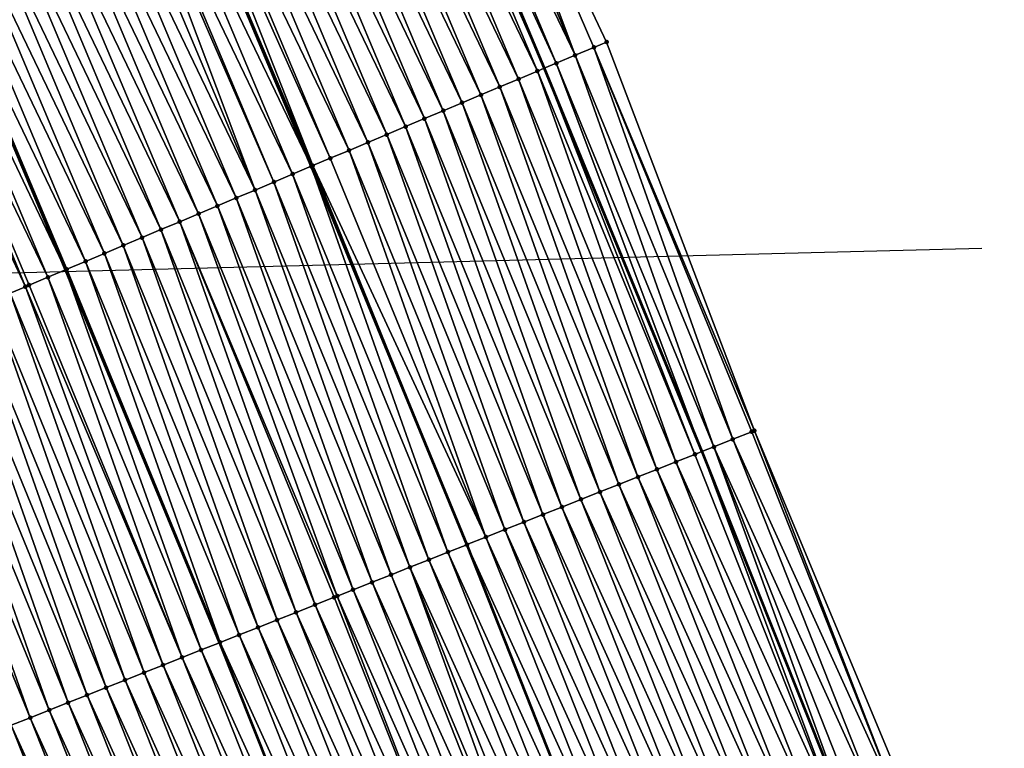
# Model space of a CAD drawing. Header units: feet. Extents: x 2017353 to 2024169, y 808050 to 818690.
# Tile 267 of 305: x 2023379 to 2023427, y 813111 to 813147. Entities that reach past the tile are written whole.
import ezdxf

# ---------------------------------------------------------------- set-up
doc = ezdxf.new("R2010")
doc.units = ezdxf.units.FT
doc.header["$MEASUREMENT"] = 0
for name, color, linetype, lineweight in [('EP_Travel Lane', 172, 'Continuous', 53), ('SB-Road Shots', 141, 'Continuous', 100), ('SB-Road X-Section', 40, 'Continuous', 13), ('STRIPING', 60, 'Continuous', 53)]:
    doc.layers.add(name, color=color, linetype=linetype, lineweight=lineweight)
doc.layers.add('I-77-MM15-17_SB-Surface-BORDER', color=7, linetype='Continuous')
doc.layers.add('I-77-MM15-17_SB-Surface-TIN', color=7, linetype='Continuous')

msp = doc.modelspace()

# ---------------------------------------------------------------- linework, layer by layer
msp.add_line((2023363.212968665, 813133.8000304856, -590.8548859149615), (2023425.734467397, 813135.3978342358, -590.8548859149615))
at = {"layer": 'EP_Travel Lane'}
for points in [[(2023330.645212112, 813308.9822243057, 327.400423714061), (2023339.098520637, 813290.8643386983, 327.9331827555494), (2023347.551845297, 813272.7464185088, 328.464530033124), (2023355.918575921, 813254.492144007, 328.9807897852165), (2023364.236471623, 813236.3113489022, 329.503687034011), (2023372.572124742, 813217.8421574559, 330.0238949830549), (2023380.637497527, 813199.5475130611, 330.5372929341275), (2023388.703263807, 813181.2519761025, 331.0088045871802), (2023396.564148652, 813162.6462075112, 331.4130902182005), (2023404.30636655, 813144.2088585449, 331.7645758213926), (2023412.030657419, 813125.4329863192, 332.1502660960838), (2023419.431101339, 813106.8566600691, 332.5465690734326), (2023426.831383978, 813088.2807386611, 332.9648140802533)], [(2023308.326727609, 813298.5220692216, 325.8202696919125), (2023316.799522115, 813280.4137656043, 326.3695184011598), (2023325.27237764, 813262.3053315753, 326.9134228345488), (2023333.574141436, 813244.1884198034, 327.4170618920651), (2023341.892247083, 813226.0071658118, 327.919239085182), (2023349.923965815, 813207.9166209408, 328.3916564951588), (2023357.687872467, 813189.4876275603, 328.7954989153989), (2023365.451511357, 813171.0592697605, 329.2289544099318), (2023373.134368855, 813152.7711442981, 329.6785621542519), (2023380.875660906, 813134.335843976, 330.1459319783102), (2023388.408183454, 813116.0676421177, 330.4754454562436), (2023395.808713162, 813097.4914697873, 330.877370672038), (2023403.209112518, 813078.9156246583, 331.2970279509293)]]:
    msp.add_polyline3d(points, dxfattribs=at)
at = {"layer": 'I-77-MM15-17_SB-Surface-BORDER', "color": 3, "linetype": 'Continuous', "lineweight": -3}
for points in [[(2023398.820910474, 813163.5969120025, 331.5581065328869), (2023407.361445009, 813145.4950092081, 331.9199984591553), (2023414.59871371, 813126.4510332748, 332.3284874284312), (2023422.289292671, 813107.989842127, 332.7504383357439)], [(2023385.562160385, 813093.4293707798, 330.1621272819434), (2023378.216987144, 813112.0273340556, 329.7568385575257)]]:
    msp.add_polyline3d(points, dxfattribs=at)
at = {"layer": 'I-77-MM15-17_SB-Surface-TIN', "color": 128, "linetype": 'Continuous', "lineweight": -3}
for points in [[(2023405.818961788, 813144.8455238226, 331.8358781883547), (2023398.076613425, 813163.2833006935, 331.5073407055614), (2023397.155025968, 813162.8951283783, 331.451172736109)], [(2023405.818961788, 813144.8455238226, 331.8358781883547), (2023398.820910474, 813163.5969120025, 331.5581065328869), (2023398.076613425, 813163.2833006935, 331.5073407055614)], [(2023405.818961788, 813144.8455238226, 331.8358781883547), (2023406.740542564, 813145.2337120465, 331.8929356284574), (2023398.820910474, 813163.5969120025, 331.5581065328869)], [(2023406.740542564, 813145.2337120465, 331.8929356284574), (2023407.361445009, 813145.4950092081, 331.9199984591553), (2023398.820910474, 813163.5969120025, 331.5581065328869)], [(2023404.897259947, 813144.4576239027, 331.7949439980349), (2023397.155025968, 813162.8951283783, 331.451172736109), (2023396.564148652, 813162.6462075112, 331.4130902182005)], [(2023404.897259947, 813144.4576239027, 331.7949439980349), (2023405.818961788, 813144.8455238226, 331.8358781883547), (2023397.155025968, 813162.8951283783, 331.451172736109)], [(2023403.97560641, 813144.0696089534, 331.7475768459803), (2023396.233462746, 813162.5068983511, 331.3917772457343), (2023395.311983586, 813162.1184681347, 331.3211862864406)], [(2023396.233462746, 813162.5068983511, 331.3917772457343), (2023404.30636655, 813144.2088585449, 331.7645758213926), (2023396.564148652, 813162.6462075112, 331.4130902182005)], [(2023403.97560641, 813144.0696089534, 331.7475768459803), (2023404.30636655, 813144.2088585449, 331.7645758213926), (2023396.233462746, 813162.5068983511, 331.3917772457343)], [(2023404.897259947, 813144.4576239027, 331.7949439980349), (2023396.564148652, 813162.6462075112, 331.4130902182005), (2023404.30636655, 813144.2088585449, 331.7645758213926)], [(2023403.054077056, 813143.6812982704, 331.6836709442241), (2023395.311983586, 813162.1184681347, 331.3211862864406), (2023394.390464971, 813161.7301318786, 331.2558500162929)], [(2023403.054077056, 813143.6812982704, 331.6836709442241), (2023403.97560641, 813144.0696089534, 331.7475768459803), (2023395.311983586, 813162.1184681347, 331.3211862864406)], [(2023401.210990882, 813142.9047423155, 331.5595172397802), (2023393.468925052, 813161.3418463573, 331.1933510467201), (2023392.547392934, 813160.9535422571, 331.129813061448)], [(2023402.132540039, 813143.2930058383, 331.6207857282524), (2023394.390464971, 813161.7301318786, 331.2558500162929), (2023393.468925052, 813161.3418463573, 331.1933510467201)], [(2023401.210990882, 813142.9047423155, 331.5595172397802), (2023402.132540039, 813143.2930058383, 331.6207857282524), (2023393.468925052, 813161.3418463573, 331.1933510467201)], [(2023402.132540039, 813143.2930058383, 331.6207857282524), (2023403.054077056, 813143.6812982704, 331.6836709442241), (2023394.390464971, 813161.7301318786, 331.2558500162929)], [(2023400.289463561, 813142.5164267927, 331.4953406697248), (2023392.547392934, 813160.9535422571, 331.129813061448), (2023391.625820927, 813160.5653331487, 331.0715874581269)], [(2023400.289463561, 813142.5164267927, 331.4953406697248), (2023401.210990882, 813142.9047423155, 331.5595172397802), (2023392.547392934, 813160.9535422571, 331.129813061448)], [(2023399.367869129, 813142.1282710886, 331.4401018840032), (2023391.625820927, 813160.5653331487, 331.0715874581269), (2023390.704257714, 813160.177103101, 331.0121908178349)], [(2023399.367869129, 813142.1282710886, 331.4401018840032), (2023400.289463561, 813142.5164267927, 331.4953406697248), (2023391.625820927, 813160.5653331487, 331.0715874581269)], [(2023398.446251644, 813141.7401702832, 331.387933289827), (2023390.704257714, 813160.177103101, 331.0121908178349), (2023389.782717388, 813159.7888185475, 330.9497459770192)], [(2023398.446251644, 813141.7401702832, 331.387933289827), (2023399.367869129, 813142.1282710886, 331.4401018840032), (2023390.704257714, 813160.177103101, 331.0121908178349)], [(2023396.603125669, 813140.9637091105, 331.2690802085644), (2023388.861202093, 813159.4004743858, 330.8839675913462), (2023387.939713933, 813159.0120656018, 330.8145752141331)], [(2023397.524679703, 813141.3519610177, 331.3296991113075), (2023389.782717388, 813159.7888185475, 330.9497459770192), (2023388.861202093, 813159.4004743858, 330.8839675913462)], [(2023396.603125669, 813140.9637091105, 331.2690802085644), (2023397.524679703, 813141.3519610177, 331.3296991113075), (2023388.861202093, 813159.4004743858, 330.8839675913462)], [(2023397.524679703, 813141.3519610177, 331.3296991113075), (2023398.446251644, 813141.7401702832, 331.387933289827), (2023389.782717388, 813159.7888185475, 330.9497459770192)], [(2023395.681580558, 813140.5754359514, 331.2072728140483), (2023387.939713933, 813159.0120656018, 330.8145752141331), (2023387.018190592, 813158.6237406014, 330.7498684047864)], [(2023395.681580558, 813140.5754359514, 331.2072728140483), (2023396.603125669, 813140.9637091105, 331.2690802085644), (2023387.939713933, 813159.0120656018, 330.8145752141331)], [(2023394.760039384, 813140.1871534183, 331.1449411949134), (2023387.018190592, 813158.6237406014, 330.7498684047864), (2023386.096653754, 813158.2354477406, 330.6869589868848)], [(2023394.760039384, 813140.1871534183, 331.1449411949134), (2023395.681580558, 813140.5754359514, 331.2072728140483), (2023387.018190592, 813158.6237406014, 330.7498684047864)], [(2023392.981680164, 813139.4378110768, 331.0223858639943), (2023385.678403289, 813158.0592346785, 330.6592756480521), (2023385.175148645, 813157.8470793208, 330.6198239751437)], [(2023393.838503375, 813139.7988585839, 331.0819216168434), (2023386.096653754, 813158.2354477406, 330.6869589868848), (2023385.678403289, 813158.0592346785, 330.6592756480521)], [(2023392.981680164, 813139.4378110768, 331.0223858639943), (2023393.838503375, 813139.7988585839, 331.0819216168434), (2023385.678403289, 813158.0592346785, 330.6592756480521)], [(2023393.838503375, 813139.7988585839, 331.0819216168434), (2023394.760039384, 813140.1871534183, 331.1449411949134), (2023386.096653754, 813158.2354477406, 330.6869589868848)], [(2023391.99547424, 813139.0221667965, 330.9501715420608), (2023384.253666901, 813157.458655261, 330.5495773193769), (2023383.332202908, 813157.0701889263, 330.4769664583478)], [(2023384.253666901, 813157.458655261, 330.5495773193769), (2023392.908098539, 813139.4068022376, 331.0171271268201), (2023385.166229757, 813157.8433198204, 330.6191440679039)], [(2023391.99547424, 813139.0221667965, 330.9501715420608), (2023392.908098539, 813139.4068022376, 331.0171271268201), (2023384.253666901, 813157.458655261, 330.5495773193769)], [(2023392.916975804, 813139.4105436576, 331.017778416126), (2023385.175148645, 813157.8470793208, 330.6198239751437), (2023385.166229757, 813157.8433198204, 330.6191440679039)], [(2023392.916975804, 813139.4105436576, 331.017778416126), (2023385.166229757, 813157.8433198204, 330.6191440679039), (2023392.908098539, 813139.4068022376, 331.0171271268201)], [(2023392.916975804, 813139.4105436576, 331.017778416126), (2023392.981680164, 813139.4378110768, 331.0223858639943), (2023385.175148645, 813157.8470793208, 330.6198239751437)], [(2023390.152524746, 813138.2452853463, 330.8078146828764), (2023383.115235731, 813156.9786830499, 330.4580676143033), (2023382.410779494, 813156.6816259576, 330.3989514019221)], [(2023391.073993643, 813138.6337400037, 330.8797722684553), (2023383.332202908, 813157.0701889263, 330.4769664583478), (2023383.115235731, 813156.9786830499, 330.4580676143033)], [(2023390.152524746, 813138.2452853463, 330.8078146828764), (2023391.073993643, 813138.6337400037, 330.8797722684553), (2023383.115235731, 813156.9786830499, 330.4580676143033)], [(2023391.073993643, 813138.6337400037, 330.8797722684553), (2023391.99547424, 813139.0221667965, 330.9501715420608), (2023383.332202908, 813157.0701889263, 330.4769664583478)], [(2023390.152524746, 813138.2452853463, 330.8078146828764), (2023382.410779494, 813156.6816259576, 330.3989514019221), (2023381.489326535, 813156.2931333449, 330.3248709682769)], [(2023389.23103128, 813137.8568892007, 330.7391293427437), (2023381.489326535, 813156.2931333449, 330.3248709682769), (2023380.567864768, 813155.9046617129, 330.2519638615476)], [(2023389.23103128, 813137.8568892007, 330.7391293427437), (2023390.152524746, 813138.2452853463, 330.8078146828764), (2023381.489326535, 813156.2931333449, 330.3248709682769)], [(2023387.387980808, 813137.0802482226, 330.610220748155), (2023379.646398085, 813155.5162017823, 330.1797111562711), (2023378.724927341, 813155.1277515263, 330.1079994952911)], [(2023388.309503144, 813137.4685756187, 330.6750613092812), (2023380.567864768, 813155.9046617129, 330.2519638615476), (2023379.646398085, 813155.5162017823, 330.1797111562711)], [(2023387.387980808, 813137.0802482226, 330.610220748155), (2023388.309503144, 813137.4685756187, 330.6750613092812), (2023379.646398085, 813155.5162017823, 330.1797111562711)], [(2023388.309503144, 813137.4685756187, 330.6750613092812), (2023389.23103128, 813137.8568892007, 330.7391293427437), (2023380.567864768, 813155.9046617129, 330.2519638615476)], [(2023386.466442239, 813136.6919594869, 330.5475422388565), (2023378.724927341, 813155.1277515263, 330.1079994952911), (2023377.803454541, 813154.7393061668, 330.0365616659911)], [(2023386.466442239, 813136.6919594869, 330.5475422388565), (2023387.387980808, 813137.0802482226, 330.610220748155), (2023378.724927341, 813155.1277515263, 330.1079994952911)], [(2023385.544910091, 813136.3036554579, 330.484008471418), (2023377.803454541, 813154.7393061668, 330.0365616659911), (2023376.88198133, 813154.3508617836, 329.9651784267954)], [(2023385.544910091, 813136.3036554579, 330.484008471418), (2023386.466442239, 813136.6919594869, 330.5475422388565), (2023377.803454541, 813154.7393061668, 330.0365616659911)], [(2023384.623418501, 813135.9152548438, 330.415073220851), (2023376.88198133, 813154.3508617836, 329.9651784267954), (2023375.960506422, 813153.9624214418, 329.894021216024)], [(2023384.623418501, 813135.9152548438, 330.415073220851), (2023385.544910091, 813136.3036554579, 330.484008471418), (2023376.88198133, 813154.3508617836, 329.9651784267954)], [(2023383.701943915, 813135.5268137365, 330.3438734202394), (2023375.960506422, 813153.9624214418, 329.894021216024), (2023375.039029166, 813153.5739866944, 329.8231768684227)], [(2023383.701943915, 813135.5268137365, 330.3438734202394), (2023384.623418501, 813135.9152548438, 330.415073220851), (2023375.960506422, 813153.9624214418, 329.894021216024)], [(2023381.85886637, 813134.7502372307, 330.2185704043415), (2023374.117548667, 813153.1855596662, 329.7527642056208), (2023373.196063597, 813152.797143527, 329.6829605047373)], [(2023382.780490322, 813135.1383226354, 330.269877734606), (2023375.039029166, 813153.5739866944, 329.8231768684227), (2023374.117548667, 813153.1855596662, 329.7527642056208)], [(2023381.85886637, 813134.7502372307, 330.2185704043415), (2023382.780490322, 813135.1383226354, 330.269877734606), (2023374.117548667, 813153.1855596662, 329.7527642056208)], [(2023382.780490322, 813135.1383226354, 330.269877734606), (2023383.701943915, 813135.5268137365, 330.3438734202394), (2023375.039029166, 813153.5739866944, 329.8231768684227)], [(2023372.274547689, 813152.4088008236, 329.6172636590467), (2023380.875660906, 813134.335843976, 330.1459319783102), (2023373.134368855, 813152.7711442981, 329.6785621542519)], [(2023380.937367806, 813134.3618532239, 330.150563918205), (2023373.196063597, 813152.797143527, 329.6829605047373), (2023373.134368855, 813152.7711442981, 329.6785621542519)], [(2023380.937367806, 813134.3618532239, 330.150563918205), (2023373.134368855, 813152.7711442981, 329.6785621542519), (2023380.875660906, 813134.335843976, 330.1459319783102)], [(2023380.937367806, 813134.3618532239, 330.150563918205), (2023381.85886637, 813134.7502372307, 330.2185704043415), (2023373.196063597, 813152.797143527, 329.6829605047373)], [(2023380.015877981, 813133.9734484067, 330.0813936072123), (2023372.274547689, 813152.4088008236, 329.6172636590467), (2023371.352999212, 813152.0205356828, 329.5559044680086)], [(2023380.015877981, 813133.9734484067, 330.0813936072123), (2023380.875660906, 813134.335843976, 330.1459319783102), (2023372.274547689, 813152.4088008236, 329.6172636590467)], [(2023378.910013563, 813133.5071167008, 329.9882273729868), (2023371.352999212, 813152.0205356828, 329.5559044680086), (2023370.431486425, 813151.6321855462, 329.4897919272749)], [(2023378.910013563, 813133.5071167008, 329.9882273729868), (2023379.094450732, 813133.5848945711, 330.0038895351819), (2023371.352999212, 813152.0205356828, 329.5559044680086)], [(2023379.094450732, 813133.5848945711, 330.0038895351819), (2023380.015877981, 813133.9734484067, 330.0813936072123), (2023371.352999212, 813152.0205356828, 329.5559044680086)], [(2023378.173059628, 813133.1962546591, 329.9215716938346), (2023378.910013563, 813133.5071167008, 329.9882273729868), (2023370.431486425, 813151.6321855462, 329.4897919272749)], [(2023414.59871371, 813126.4510332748, 332.3284874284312), (2023407.361445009, 813145.4950092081, 331.9199984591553), (2023406.740542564, 813145.2337120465, 331.8929356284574)], [(2023413.542156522, 813126.0321499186, 332.2534999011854), (2023406.740542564, 813145.2337120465, 331.8929356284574), (2023405.818961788, 813144.8455238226, 331.8358781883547)], [(2023413.542156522, 813126.0321499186, 332.2534999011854), (2023414.471763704, 813126.4007041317, 332.3195494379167), (2023406.740542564, 813145.2337120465, 331.8929356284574)], [(2023414.471763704, 813126.4007041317, 332.3195494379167), (2023414.59871371, 813126.4510332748, 332.3284874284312), (2023406.740542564, 813145.2337120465, 331.8929356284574)], [(2023404.897259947, 813144.4576239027, 331.7949439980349), (2023404.30636655, 813144.2088585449, 331.7645758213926), (2023412.030657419, 813125.4329863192, 332.1502660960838)], [(2023412.612547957, 813125.663599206, 332.1876398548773), (2023405.818961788, 813144.8455238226, 331.8358781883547), (2023404.897259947, 813144.4576239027, 331.7949439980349)], [(2023412.612547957, 813125.663599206, 332.1876398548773), (2023404.897259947, 813144.4576239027, 331.7949439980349), (2023412.030657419, 813125.4329863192, 332.1502660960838)], [(2023412.612547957, 813125.663599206, 332.1876398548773), (2023413.542156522, 813126.0321499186, 332.2534999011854), (2023405.818961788, 813144.8455238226, 331.8358781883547)], [(2023410.753327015, 813124.9265074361, 332.0564424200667), (2023403.97560641, 813144.0696089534, 331.7475768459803), (2023403.054077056, 813143.6812982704, 331.6836709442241)], [(2023411.682894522, 813125.2951621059, 332.127929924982), (2023404.30636655, 813144.2088585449, 331.7645758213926), (2023403.97560641, 813144.0696089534, 331.7475768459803)], [(2023410.753327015, 813124.9265074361, 332.0564424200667), (2023411.682894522, 813125.2951621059, 332.127929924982), (2023403.97560641, 813144.0696089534, 331.7475768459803)], [(2023411.682894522, 813125.2951621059, 332.127929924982), (2023412.030657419, 813125.4329863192, 332.1502660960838), (2023404.30636655, 813144.2088585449, 331.7645758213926)], [(2023409.823699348, 813124.5580050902, 331.993200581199), (2023403.054077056, 813143.6812982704, 331.6836709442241), (2023402.132540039, 813143.2930058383, 331.6207857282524)], [(2023409.823699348, 813124.5580050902, 331.993200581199), (2023410.753327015, 813124.9265074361, 332.0564424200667), (2023403.054077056, 813143.6812982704, 331.6836709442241)], [(2023408.894071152, 813124.1895040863, 331.9300313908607), (2023402.132540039, 813143.2930058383, 331.6207857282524), (2023401.210990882, 813142.9047423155, 331.5595172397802)], [(2023408.894071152, 813124.1895040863, 331.9300313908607), (2023409.823699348, 813124.5580050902, 331.993200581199), (2023402.132540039, 813143.2930058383, 331.6207857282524)], [(2023407.034867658, 813123.452368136, 331.7964423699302), (2023400.289463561, 813142.5164267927, 331.4953406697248), (2023399.367869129, 813142.1282710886, 331.4401018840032)], [(2023407.964463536, 813123.8209509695, 331.8640411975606), (2023401.210990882, 813142.9047423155, 331.5595172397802), (2023400.289463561, 813142.5164267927, 331.4953406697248)], [(2023407.034867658, 813123.452368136, 331.7964423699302), (2023407.964463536, 813123.8209509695, 331.8640411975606), (2023400.289463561, 813142.5164267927, 331.4953406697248)], [(2023407.964463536, 813123.8209509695, 331.8640411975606), (2023408.894071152, 813124.1895040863, 331.9300313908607), (2023401.210990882, 813142.9047423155, 331.5595172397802)], [(2023406.105249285, 813123.0838422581, 331.7319266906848), (2023399.367869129, 813142.1282710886, 331.4401018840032), (2023398.446251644, 813141.7401702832, 331.387933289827)], [(2023406.105249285, 813123.0838422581, 331.7319266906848), (2023407.034867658, 813123.452368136, 331.7964423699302), (2023399.367869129, 813142.1282710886, 331.4401018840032)], [(2023405.17559127, 813122.7154167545, 331.6728445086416), (2023398.446251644, 813141.7401702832, 331.387933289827), (2023397.524679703, 813141.3519610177, 331.3296991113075)], [(2023405.17559127, 813122.7154167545, 331.6728445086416), (2023406.105249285, 813123.0838422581, 331.7319266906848), (2023398.446251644, 813141.7401702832, 331.387933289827)], [(2023404.246016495, 813122.3467804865, 331.6023531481), (2023397.524679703, 813141.3519610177, 331.3296991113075), (2023396.603125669, 813140.9637091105, 331.2690802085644)], [(2023404.246016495, 813122.3467804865, 331.6023531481), (2023405.17559127, 813122.7154167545, 331.6728445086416), (2023397.524679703, 813141.3519610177, 331.3296991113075)], [(2023402.386803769, 813121.6096679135, 331.4700296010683), (2023395.681580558, 813140.5754359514, 331.2072728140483), (2023394.760039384, 813140.1871534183, 331.1449411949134)], [(2023403.316420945, 813121.9781968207, 331.5347092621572), (2023396.603125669, 813140.9637091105, 331.2690802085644), (2023395.681580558, 813140.5754359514, 331.2072728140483)], [(2023402.386803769, 813121.6096679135, 331.4700296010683), (2023403.316420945, 813121.9781968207, 331.5347092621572), (2023395.681580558, 813140.5754359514, 331.2072728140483)], [(2023403.316420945, 813121.9781968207, 331.5347092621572), (2023404.246016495, 813122.3467804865, 331.6023531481), (2023396.603125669, 813140.9637091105, 331.2690802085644)], [(2023401.457190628, 813121.2411287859, 331.4047966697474), (2023394.760039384, 813140.1871534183, 331.1449411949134), (2023393.838503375, 813139.7988585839, 331.0819216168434)], [(2023401.457190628, 813121.2411287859, 331.4047966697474), (2023402.386803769, 813121.6096679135, 331.4700296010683), (2023394.760039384, 813140.1871534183, 331.1449411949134)], [(2023401.457190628, 813121.2411287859, 331.4047966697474), (2023393.838503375, 813139.7988585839, 331.0819216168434), (2023392.981680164, 813139.4378110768, 331.0223858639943)], [(2023399.597955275, 813120.5040735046, 331.2755744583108), (2023392.908098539, 813139.4068022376, 331.0171271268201), (2023391.99547424, 813139.0221667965, 330.9501715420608)], [(2023392.916975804, 813139.4105436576, 331.017778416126), (2023392.908098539, 813139.4068022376, 331.0171271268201), (2023400.518729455, 813120.8690979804, 331.3396953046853)], [(2023399.597955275, 813120.5040735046, 331.2755744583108), (2023400.518729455, 813120.8690979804, 331.3396953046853), (2023392.908098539, 813139.4068022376, 331.0171271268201)], [(2023400.527572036, 813120.8726034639, 331.340311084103), (2023392.981680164, 813139.4378110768, 331.0223858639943), (2023392.916975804, 813139.4105436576, 331.017778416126)], [(2023400.527572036, 813120.8726034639, 331.340311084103), (2023392.916975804, 813139.4105436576, 331.017778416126), (2023400.518729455, 813120.8690979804, 331.3396953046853)], [(2023400.527572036, 813120.8726034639, 331.340311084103), (2023401.457190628, 813121.2411287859, 331.4047966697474), (2023392.981680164, 813139.4378110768, 331.0223858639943)], [(2023398.668333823, 813120.1355554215, 331.2114807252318), (2023391.99547424, 813139.0221667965, 330.9501715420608), (2023391.073993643, 813138.6337400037, 330.8797722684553)], [(2023398.668333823, 813120.1355554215, 331.2114807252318), (2023399.597955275, 813120.5040735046, 331.2755744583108), (2023391.99547424, 813139.0221667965, 330.9501715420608)], [(2023396.80913295, 813119.3984128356, 331.0775325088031), (2023390.152524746, 813138.2452853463, 330.8078146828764), (2023389.23103128, 813137.8568892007, 330.7391293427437)], [(2023397.738733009, 813119.7669850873, 331.1445585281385), (2023391.073993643, 813138.6337400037, 330.8797722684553), (2023390.152524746, 813138.2452853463, 330.8078146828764)], [(2023396.80913295, 813119.3984128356, 331.0775325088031), (2023397.738733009, 813119.7669850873, 331.1445585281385), (2023390.152524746, 813138.2452853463, 330.8078146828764)], [(2023397.738733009, 813119.7669850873, 331.1445585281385), (2023398.668333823, 813120.1355554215, 331.2114807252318), (2023391.073993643, 813138.6337400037, 330.8797722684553)], [(2023395.879513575, 813119.0298894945, 331.0131541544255), (2023389.23103128, 813137.8568892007, 330.7391293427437), (2023388.309503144, 813137.4685756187, 330.6750613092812)], [(2023395.879513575, 813119.0298894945, 331.0131541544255), (2023396.80913295, 813119.3984128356, 331.0775325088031), (2023389.23103128, 813137.8568892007, 330.7391293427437)], [(2023394.949889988, 813118.6613768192, 330.9493531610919), (2023388.309503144, 813137.4685756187, 330.6750613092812), (2023387.387980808, 813137.0802482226, 330.610220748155)], [(2023394.949889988, 813118.6613768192, 330.9493531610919), (2023395.879513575, 813119.0298894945, 331.0131541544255), (2023388.309503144, 813137.4685756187, 330.6750613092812)], [(2023394.175815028, 813118.3545253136, 330.8962295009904), (2023387.387980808, 813137.0802482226, 330.610220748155), (2023386.466442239, 813136.6919594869, 330.5475422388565)], [(2023394.175815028, 813118.3545253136, 330.8962295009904), (2023394.949889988, 813118.6613768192, 330.9493531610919), (2023387.387980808, 813137.0802482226, 330.610220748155)], [(2023392.161092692, 813117.5556527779, 330.7478807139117), (2023385.544910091, 813136.3036554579, 330.484008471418), (2023384.623418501, 813135.9152548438, 330.415073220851)], [(2023393.090676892, 813117.9242651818, 330.8170802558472), (2023386.466442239, 813136.6919594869, 330.5475422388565), (2023385.544910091, 813136.3036554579, 330.484008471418)], [(2023392.161092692, 813117.5556527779, 330.7478807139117), (2023393.090676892, 813117.9242651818, 330.8170802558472), (2023385.544910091, 813136.3036554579, 330.484008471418)], [(2023393.090676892, 813117.9242651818, 330.8170802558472), (2023394.020270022, 813118.2928549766, 330.885055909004), (2023386.466442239, 813136.6919594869, 330.5475422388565)], [(2023394.020270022, 813118.2928549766, 330.885055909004), (2023394.175815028, 813118.3545253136, 330.8962295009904), (2023386.466442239, 813136.6919594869, 330.5475422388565)], [(2023391.231506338, 813117.1870458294, 330.6789764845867), (2023384.623418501, 813135.9152548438, 330.415073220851), (2023383.701943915, 813135.5268137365, 330.3438734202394)], [(2023391.231506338, 813117.1870458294, 330.6789764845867), (2023392.161092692, 813117.5556527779, 330.7478807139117), (2023384.623418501, 813135.9152548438, 330.415073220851)], [(2023390.301916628, 813116.8184473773, 330.6105321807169), (2023383.701943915, 813135.5268137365, 330.3438734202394), (2023382.780490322, 813135.1383226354, 330.269877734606)], [(2023390.301916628, 813116.8184473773, 330.6105321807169), (2023391.231506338, 813117.1870458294, 330.6789764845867), (2023383.701943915, 813135.5268137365, 330.3438734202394)], [(2023389.372320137, 813116.4498660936, 330.5430172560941), (2023382.780490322, 813135.1383226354, 330.269877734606), (2023381.85886637, 813134.7502372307, 330.2185704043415)], [(2023389.372320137, 813116.4498660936, 330.5430172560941), (2023390.301916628, 813116.8184473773, 330.6105321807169), (2023382.780490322, 813135.1383226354, 330.269877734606)], [(2023387.513124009, 813115.7127114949, 330.4084187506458), (2023380.875660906, 813134.335843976, 330.1459319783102), (2023380.015877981, 813133.9734484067, 330.0813936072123)], [(2023380.937367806, 813134.3618532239, 330.150563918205), (2023380.875660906, 813134.335843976, 330.1459319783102), (2023388.408183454, 813116.0676421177, 330.4754454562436)], [(2023387.513124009, 813115.7127114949, 330.4084187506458), (2023388.408183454, 813116.0676421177, 330.4754454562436), (2023380.875660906, 813134.335843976, 330.1459319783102)], [(2023388.4427052, 813116.0813315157, 330.478030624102), (2023381.85886637, 813134.7502372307, 330.2185704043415), (2023380.937367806, 813134.3618532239, 330.150563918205)], [(2023388.4427052, 813116.0813315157, 330.478030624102), (2023380.937367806, 813134.3618532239, 330.150563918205), (2023388.408183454, 813116.0676421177, 330.4754454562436)], [(2023388.4427052, 813116.0813315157, 330.478030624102), (2023389.372320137, 813116.4498660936, 330.5430172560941), (2023381.85886637, 813134.7502372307, 330.2185704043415)], [(2023386.583520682, 813115.3441475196, 330.3418407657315), (2023380.015877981, 813133.9734484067, 330.0813936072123), (2023379.094450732, 813133.5848945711, 330.0038895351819)], [(2023386.583520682, 813115.3441475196, 330.3418407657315), (2023387.513124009, 813115.7127114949, 330.4084187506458), (2023380.015877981, 813133.9734484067, 330.0813936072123)], [(2023385.653893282, 813114.9756444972, 330.2785623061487), (2023378.910013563, 813133.5071167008, 329.9882273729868), (2023378.173059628, 813133.1962546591, 329.9215716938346)], [(2023386.583520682, 813115.3441475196, 330.3418407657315), (2023379.094450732, 813133.5848945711, 330.0038895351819), (2023378.910013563, 813133.5071167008, 329.9882273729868)], [(2023385.653893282, 813114.9756444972, 330.2785623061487), (2023386.583520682, 813115.3441475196, 330.3418407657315), (2023378.910013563, 813133.5071167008, 329.9882273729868)], [(2023384.724273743, 813114.6071215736, 330.2142065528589), (2023378.173059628, 813133.1962546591, 329.9215716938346), (2023377.251606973, 813132.8077613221, 329.8474509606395)], [(2023384.724273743, 813114.6071215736, 330.2142065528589), (2023385.653893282, 813114.9756444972, 330.2785623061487), (2023378.173059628, 813133.1962546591, 329.9215716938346)], [(2023382.865030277, 813113.8700868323, 330.0860962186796), (2023376.3301229, 813132.4193428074, 329.7775146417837), (2023375.408667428, 813132.0308561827, 329.7037692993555)], [(2023383.794648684, 813114.2386126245, 330.1506072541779), (2023377.251606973, 813132.8077613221, 329.8474509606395), (2023376.3301229, 813132.4193428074, 329.7775146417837)], [(2023382.865030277, 813113.8700868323, 330.0860962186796), (2023383.794648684, 813114.2386126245, 330.1506072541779), (2023376.3301229, 813132.4193428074, 329.7775146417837)], [(2023383.794648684, 813114.2386126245, 330.1506072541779), (2023384.724273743, 813114.6071215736, 330.2142065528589), (2023377.251606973, 813132.8077613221, 329.8474509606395)], [(2023381.935423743, 813113.501530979, 330.0199578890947), (2023375.408667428, 813132.0308561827, 329.7037692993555), (2023374.487267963, 813131.6422361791, 329.6225648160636)], [(2023381.935423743, 813113.501530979, 330.0199578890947), (2023382.865030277, 813113.8700868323, 330.0860962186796), (2023375.408667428, 813132.0308561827, 329.7037692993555)], [(2023381.005810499, 813113.1329921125, 329.9547391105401), (2023374.487267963, 813131.6422361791, 329.6225648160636), (2023373.565797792, 813131.253784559, 329.5507770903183)], [(2023381.005810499, 813113.1329921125, 329.9547391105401), (2023381.935423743, 813113.501530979, 330.0199578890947), (2023374.487267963, 813131.6422361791, 329.6225648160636)], [(2023380.076194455, 813112.7644603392, 329.8899042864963), (2023373.565797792, 813131.253784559, 329.5507770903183), (2023372.644293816, 813130.8654134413, 329.4834914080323)], [(2023380.076194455, 813112.7644603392, 329.8899042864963), (2023381.005810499, 813113.1329921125, 329.9547391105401), (2023373.565797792, 813131.253784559, 329.5507770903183)], [(2023379.14659313, 813112.3958912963, 329.8230519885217), (2023372.644293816, 813130.8654134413, 329.4834914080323), (2023371.722840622, 813130.4769213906, 329.4094426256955)], [(2023378.216987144, 813112.0273340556, 329.7568385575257), (2023379.14659313, 813112.3958912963, 329.8230519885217), (2023371.722840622, 813130.4769213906, 329.4094426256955)], [(2023379.14659313, 813112.3958912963, 329.8230519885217), (2023380.076194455, 813112.7644603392, 329.8899042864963), (2023372.644293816, 813130.8654134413, 329.4834914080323)], [(2023421.816999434, 813107.8025826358, 332.7162716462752), (2023414.471763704, 813126.4007041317, 332.3195494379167), (2023413.542156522, 813126.0321499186, 332.2534999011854)], [(2023421.816999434, 813107.8025826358, 332.7162716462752), (2023414.59871371, 813126.4510332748, 332.3284874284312), (2023414.471763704, 813126.4007041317, 332.3195494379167)], [(2023421.816999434, 813107.8025826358, 332.7162716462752), (2023422.289292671, 813107.989842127, 332.7504383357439), (2023414.59871371, 813126.4510332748, 332.3284874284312)], [(2023412.612547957, 813125.663599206, 332.1876398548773), (2023412.030657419, 813125.4329863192, 332.1502660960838), (2023419.431101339, 813106.8566600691, 332.5465690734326)], [(2023420.887375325, 813107.4340712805, 332.6525421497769), (2023413.542156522, 813126.0321499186, 332.2534999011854), (2023412.612547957, 813125.663599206, 332.1876398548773)], [(2023419.957792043, 813107.0654565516, 332.5832167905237), (2023412.612547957, 813125.663599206, 332.1876398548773), (2023419.431101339, 813106.8566600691, 332.5465690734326)], [(2023419.957792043, 813107.0654565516, 332.5832167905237), (2023420.887375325, 813107.4340712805, 332.6525421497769), (2023412.612547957, 813125.663599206, 332.1876398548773)], [(2023420.887375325, 813107.4340712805, 332.6525421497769), (2023421.816999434, 813107.8025826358, 332.7162716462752), (2023413.542156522, 813126.0321499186, 332.2534999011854)], [(2023419.028174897, 813106.6969275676, 332.5185330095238), (2023411.682894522, 813125.2951621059, 332.127929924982), (2023410.753327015, 813124.9265074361, 332.0564424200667)], [(2023419.028174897, 813106.6969275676, 332.5185330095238), (2023412.030657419, 813125.4329863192, 332.1502660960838), (2023411.682894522, 813125.2951621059, 332.127929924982)], [(2023419.028174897, 813106.6969275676, 332.5185330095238), (2023419.431101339, 813106.8566600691, 332.5465690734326), (2023412.030657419, 813125.4329863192, 332.1502660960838)], [(2023418.098596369, 813106.3283008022, 332.4485560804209), (2023410.753327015, 813124.9265074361, 332.0564424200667), (2023409.823699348, 813124.5580050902, 331.993200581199)], [(2023418.098596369, 813106.3283008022, 332.4485560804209), (2023419.028174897, 813106.6969275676, 332.5185330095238), (2023410.753327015, 813124.9265074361, 332.0564424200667)], [(2023416.239350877, 813105.5912711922, 332.3207236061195), (2023408.894071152, 813124.1895040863, 331.9300313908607), (2023407.964463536, 813123.8209509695, 331.8640411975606)], [(2023417.168980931, 813105.959767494, 332.383638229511), (2023409.823699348, 813124.5580050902, 331.993200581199), (2023408.894071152, 813124.1895040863, 331.9300313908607)], [(2023416.239350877, 813105.5912711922, 332.3207236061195), (2023417.168980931, 813105.959767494, 332.383638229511), (2023408.894071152, 813124.1895040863, 331.9300313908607)], [(2023417.168980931, 813105.959767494, 332.383638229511), (2023418.098596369, 813106.3283008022, 332.4485560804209), (2023409.823699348, 813124.5580050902, 331.993200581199)], [(2023415.309759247, 813105.2226776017, 332.2525425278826), (2023407.964463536, 813123.8209509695, 331.8640411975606), (2023407.034867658, 813123.452368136, 331.7964423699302)], [(2023415.309759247, 813105.2226776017, 332.2525425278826), (2023416.239350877, 813105.5912711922, 332.3207236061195), (2023407.964463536, 813123.8209509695, 331.8640411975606)], [(2023414.380165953, 813104.8540882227, 332.1845894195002), (2023407.034867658, 813123.452368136, 331.7964423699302), (2023406.105249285, 813123.0838422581, 331.7319266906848)], [(2023414.380165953, 813104.8540882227, 332.1845894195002), (2023415.309759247, 813105.2226776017, 332.2525425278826), (2023407.034867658, 813123.452368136, 331.7964423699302)], [(2023413.450585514, 813104.4854662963, 332.1148744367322), (2023406.105249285, 813123.0838422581, 331.7319266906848), (2023405.17559127, 813122.7154167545, 331.6728445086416)], [(2023413.450585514, 813104.4854662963, 332.1148744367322), (2023414.380165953, 813104.8540882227, 332.1845894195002), (2023406.105249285, 813123.0838422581, 331.7319266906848)], [(2023411.591360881, 813103.7483838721, 331.9841830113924), (2023404.246016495, 813122.3467804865, 331.6023531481), (2023403.316420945, 813121.9781968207, 331.5347092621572)], [(2023412.520986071, 813104.1168924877, 332.047764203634), (2023405.17559127, 813122.7154167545, 331.6728445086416), (2023404.246016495, 813122.3467804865, 331.6023531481)], [(2023411.591360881, 813103.7483838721, 331.9841830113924), (2023412.520986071, 813104.1168924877, 332.047764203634), (2023404.246016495, 813122.3467804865, 331.6023531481)], [(2023412.520986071, 813104.1168924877, 332.047764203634), (2023413.450585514, 813104.4854662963, 332.1148744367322), (2023405.17559127, 813122.7154167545, 331.6728445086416)], [(2023410.661750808, 813103.3798369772, 331.9185296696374), (2023403.316420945, 813121.9781968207, 331.5347092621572), (2023402.386803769, 813121.6096679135, 331.4700296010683)], [(2023410.661750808, 813103.3798369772, 331.9185296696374), (2023411.591360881, 813103.7483838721, 331.9841830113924), (2023403.316420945, 813121.9781968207, 331.5347092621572)], [(2023409.732128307, 813103.0113215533, 331.8545799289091), (2023402.386803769, 813121.6096679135, 331.4700296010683), (2023401.457190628, 813121.2411287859, 331.4047966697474)], [(2023409.732128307, 813103.0113215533, 331.8545799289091), (2023410.661750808, 813103.3798369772, 331.9185296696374), (2023402.386803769, 813121.6096679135, 331.4700296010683)], [(2023399.597955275, 813120.5040735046, 331.2755744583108), (2023407.86410421, 813102.2707029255, 331.721036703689), (2023400.518729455, 813120.8690979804, 331.3396953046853)], [(2023407.872919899, 813102.274198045, 331.72166451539), (2023400.527572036, 813120.8726034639, 331.340311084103), (2023400.518729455, 813120.8690979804, 331.3396953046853)], [(2023407.872919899, 813102.274198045, 331.72166451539), (2023400.518729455, 813120.8690979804, 331.3396953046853), (2023407.86410421, 813102.2707029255, 331.721036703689)], [(2023408.802530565, 813102.6427434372, 331.7872365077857), (2023401.457190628, 813121.2411287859, 331.4047966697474), (2023400.527572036, 813120.8726034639, 331.340311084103)], [(2023407.872919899, 813102.274198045, 331.72166451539), (2023408.802530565, 813102.6427434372, 331.7872365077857), (2023400.527572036, 813120.8726034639, 331.340311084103)], [(2023408.802530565, 813102.6427434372, 331.7872365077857), (2023409.732128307, 813103.0113215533, 331.8545799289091), (2023401.457190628, 813121.2411287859, 331.4047966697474)], [(2023406.943313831, 813101.905641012, 331.6554623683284), (2023399.597955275, 813120.5040735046, 331.2755744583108), (2023398.668333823, 813120.1355554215, 331.2114807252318)], [(2023406.943313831, 813101.905641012, 331.6554623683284), (2023407.86410421, 813102.2707029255, 331.721036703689), (2023399.597955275, 813120.5040735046, 331.2755744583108)], [(2023406.013689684, 813101.5371297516, 331.5917380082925), (2023398.668333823, 813120.1355554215, 331.2114807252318), (2023397.738733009, 813119.7669850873, 331.1445585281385)], [(2023406.013689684, 813101.5371297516, 331.5917380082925), (2023406.943313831, 813101.905641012, 331.6554623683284), (2023398.668333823, 813120.1355554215, 331.2114807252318)], [(2023404.154480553, 813100.800008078, 331.4589219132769), (2023396.80913295, 813119.3984128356, 331.0775325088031), (2023395.879513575, 813119.0298894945, 331.0131541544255)], [(2023404.556053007, 813100.9591770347, 331.4856095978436), (2023397.738733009, 813119.7669850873, 331.1445585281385), (2023396.80913295, 813119.3984128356, 331.0775325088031)], [(2023404.154480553, 813100.800008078, 331.4589219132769), (2023404.556053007, 813100.9591770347, 331.4856095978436), (2023396.80913295, 813119.3984128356, 331.0775325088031)], [(2023404.556053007, 813100.9591770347, 331.4856095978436), (2023405.08409542, 813101.1685428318, 331.5239180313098), (2023397.738733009, 813119.7669850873, 331.1445585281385)], [(2023405.08409542, 813101.1685428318, 331.5239180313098), (2023406.013689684, 813101.5371297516, 331.5917380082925), (2023397.738733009, 813119.7669850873, 331.1445585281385)], [(2023403.224838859, 813100.4315412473, 331.3976026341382), (2023395.879513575, 813119.0298894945, 331.0131541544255), (2023394.949889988, 813118.6613768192, 330.9493531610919)], [(2023403.224838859, 813100.4315412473, 331.3976026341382), (2023404.154480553, 813100.800008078, 331.4589219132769), (2023395.879513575, 813119.0298894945, 331.0131541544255)], [(2023402.295215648, 813100.0630276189, 331.3337500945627), (2023394.949889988, 813118.6613768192, 330.9493531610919), (2023394.175815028, 813118.3545253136, 330.8962295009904)], [(2023402.295215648, 813100.0630276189, 331.3337500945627), (2023403.224838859, 813100.4315412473, 331.3976026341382), (2023394.949889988, 813118.6613768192, 330.9493531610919)], [(2023400.435983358, 813099.3259645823, 331.2041081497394), (2023393.090676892, 813117.9242651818, 330.8170802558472), (2023392.161092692, 813117.5556527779, 330.7478807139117)], [(2023401.365601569, 813099.6944908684, 331.2686458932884), (2023394.020270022, 813118.2928549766, 330.885055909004), (2023393.090676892, 813117.9242651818, 330.8170802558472)], [(2023400.435983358, 813099.3259645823, 331.2041081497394), (2023401.365601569, 813099.6944908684, 331.2686458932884), (2023393.090676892, 813117.9242651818, 330.8170802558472)], [(2023401.365601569, 813099.6944908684, 331.2686458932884), (2023394.175815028, 813118.3545253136, 330.8962295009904), (2023394.020270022, 813118.2928549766, 330.885055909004)], [(2023401.365601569, 813099.6944908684, 331.2686458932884), (2023402.295215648, 813100.0630276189, 331.3337500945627), (2023394.175815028, 813118.3545253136, 330.8962295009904)], [(2023399.506375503, 813098.957412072, 331.1381508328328), (2023392.161092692, 813117.5556527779, 330.7478807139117), (2023391.231506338, 813117.1870458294, 330.6789764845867)], [(2023399.506375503, 813098.957412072, 331.1381508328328), (2023400.435983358, 813099.3259645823, 331.2041081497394), (2023392.161092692, 813117.5556527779, 330.7478807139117)], [(2023398.576778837, 813098.588831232, 331.0706599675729), (2023391.231506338, 813117.1870458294, 330.6789764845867), (2023390.301916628, 813116.8184473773, 330.6105321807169)], [(2023398.576778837, 813098.588831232, 331.0706599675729), (2023399.506375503, 813098.957412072, 331.1381508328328), (2023391.231506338, 813117.1870458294, 330.6789764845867)], [(2023397.64716531, 813098.2202930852, 331.0054801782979), (2023390.301916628, 813116.8184473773, 330.6105321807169), (2023389.372320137, 813116.4498660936, 330.5430172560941)], [(2023397.64716531, 813098.2202930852, 331.0054801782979), (2023398.576778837, 813098.588831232, 331.0706599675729), (2023390.301916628, 813116.8184473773, 330.6105321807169)], [(2023395.787932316, 813097.4832318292, 330.8759346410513), (2023388.408183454, 813116.0676421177, 330.4754454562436), (2023387.513124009, 813115.7127114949, 330.4084187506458)], [(2023388.4427052, 813116.0813315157, 330.478030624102), (2023388.408183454, 813116.0676421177, 330.4754454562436), (2023395.808713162, 813097.4914697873, 330.877370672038)], [(2023395.787932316, 813097.4832318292, 330.8759346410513), (2023395.808713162, 813097.4914697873, 330.877370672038), (2023388.408183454, 813116.0676421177, 330.4754454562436)], [(2023396.717552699, 813097.8517526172, 330.9401747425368), (2023389.372320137, 813116.4498660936, 330.5430172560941), (2023388.4427052, 813116.0813315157, 330.478030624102)], [(2023396.717552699, 813097.8517526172, 330.9401747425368), (2023388.4427052, 813116.0813315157, 330.478030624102), (2023395.808713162, 813097.4914697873, 330.877370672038)], [(2023396.717552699, 813097.8517526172, 330.9401747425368), (2023397.64716531, 813098.2202930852, 331.0054801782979), (2023389.372320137, 813116.4498660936, 330.5430172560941)], [(2023394.858307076, 813097.1147233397, 330.8123602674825), (2023387.513124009, 813115.7127114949, 330.4084187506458), (2023386.583520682, 813115.3441475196, 330.3418407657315)], [(2023394.858307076, 813097.1147233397, 330.8123602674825), (2023395.787932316, 813097.4832318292, 330.8759346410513), (2023387.513124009, 813115.7127114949, 330.4084187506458)], [(2023393.928670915, 813096.7462425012, 330.7502827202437), (2023386.583520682, 813115.3441475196, 330.3418407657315), (2023385.653893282, 813114.9756444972, 330.2785623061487)], [(2023393.928670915, 813096.7462425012, 330.7502827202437), (2023394.858307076, 813097.1147233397, 330.8123602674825), (2023386.583520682, 813115.3441475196, 330.3418407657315)], [(2023392.069434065, 813096.0091910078, 330.6212656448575), (2023384.724273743, 813114.6071215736, 330.2142065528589), (2023383.794648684, 813114.2386126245, 330.1506072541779)], [(2023392.999050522, 813096.3777217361, 330.6860438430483), (2023385.653893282, 813114.9756444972, 330.2785623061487), (2023384.724273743, 813114.6071215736, 330.2142065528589)], [(2023392.069434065, 813096.0091910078, 330.6212656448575), (2023392.999050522, 813096.3777217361, 330.6860438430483), (2023384.724273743, 813114.6071215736, 330.2142065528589)], [(2023392.999050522, 813096.3777217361, 330.6860438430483), (2023393.928670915, 813096.7462425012, 330.7502827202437), (2023385.653893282, 813114.9756444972, 330.2785623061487)], [(2023391.139816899, 813095.6406620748, 330.556584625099), (2023383.794648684, 813114.2386126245, 330.1506072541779), (2023382.865030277, 813113.8700868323, 330.0860962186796)], [(2023391.139816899, 813095.6406620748, 330.556584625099), (2023392.069434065, 813096.0091910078, 330.6212656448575), (2023383.794648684, 813114.2386126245, 330.1506072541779)], [(2023390.210215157, 813095.2720940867, 330.4897894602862), (2023382.865030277, 813113.8700868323, 330.0860962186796), (2023381.935423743, 813113.501530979, 330.0199578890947)], [(2023390.210215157, 813095.2720940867, 330.4897894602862), (2023391.139816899, 813095.6406620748, 330.556584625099), (2023382.865030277, 813113.8700868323, 330.0860962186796)], [(2023388.350988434, 813094.5350169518, 330.3593843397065), (2023381.005810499, 813113.1329921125, 329.9547391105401), (2023380.076194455, 813112.7644603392, 329.8899042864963)], [(2023389.280602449, 813094.903553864, 330.4244972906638), (2023381.935423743, 813113.501530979, 330.0199578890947), (2023381.005810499, 813113.1329921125, 329.9547391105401)], [(2023388.350988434, 813094.5350169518, 330.3593843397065), (2023389.280602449, 813094.903553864, 330.4244972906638), (2023381.005810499, 813113.1329921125, 329.9547391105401)], [(2023389.280602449, 813094.903553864, 330.4244972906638), (2023390.210215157, 813095.2720940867, 330.4897894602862), (2023381.935423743, 813113.501530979, 330.0199578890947)], [(2023387.421389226, 813094.1664425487, 330.2922419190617), (2023380.076194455, 813112.7644603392, 329.8899042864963), (2023379.14659313, 813112.3958912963, 329.8230519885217)], [(2023387.421389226, 813094.1664425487, 330.2922419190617), (2023388.350988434, 813094.5350169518, 330.3593843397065), (2023380.076194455, 813112.7644603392, 329.8899042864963)], [(2023386.491770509, 813093.7979175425, 330.2277734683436), (2023379.14659313, 813112.3958912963, 329.8230519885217), (2023378.216987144, 813112.0273340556, 329.7568385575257)], [(2023386.491770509, 813093.7979175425, 330.2277734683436), (2023387.421389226, 813094.1664425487, 330.2922419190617), (2023379.14659313, 813112.3958912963, 329.8230519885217)], [(2023385.562160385, 813093.4293707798, 330.1621272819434), (2023386.491770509, 813093.7979175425, 330.2277734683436), (2023378.216987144, 813112.0273340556, 329.7568385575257)]]:
    msp.add_3dface(points, dxfattribs=at)
at = {"layer": 'SB-Road Shots', "lineweight": 100}
for p in [(2023407.361445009, 813145.4950092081, 331.9199984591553), (2023406.740542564, 813145.2337120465, 331.8929356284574), (2023404.897259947, 813144.4576239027, 331.7949439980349), (2023405.818961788, 813144.8455238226, 331.8358781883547), (2023403.97560641, 813144.0696089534, 331.7475768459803), (2023403.054077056, 813143.6812982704, 331.6836709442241), (2023402.132540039, 813143.2930058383, 331.6207857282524), (2023400.289463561, 813142.5164267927, 331.4953406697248), (2023401.210990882, 813142.9047423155, 331.5595172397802), (2023399.367869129, 813142.1282710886, 331.4401018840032), (2023398.446251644, 813141.7401702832, 331.387933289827), (2023397.524679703, 813141.3519610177, 331.3296991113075), (2023395.681580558, 813140.5754359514, 331.2072728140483), (2023396.603125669, 813140.9637091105, 331.2690802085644), (2023394.760039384, 813140.1871534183, 331.1449411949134), (2023393.838503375, 813139.7988585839, 331.0819216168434), (2023392.916975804, 813139.4105436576, 331.017778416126), (2023392.981680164, 813139.4378110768, 331.0223858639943), (2023391.99547424, 813139.0221667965, 330.9501715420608), (2023390.152524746, 813138.2452853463, 330.8078146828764), (2023391.073993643, 813138.6337400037, 330.8797722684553), (2023389.23103128, 813137.8568892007, 330.7391293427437), (2023388.309503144, 813137.4685756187, 330.6750613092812), (2023387.387980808, 813137.0802482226, 330.610220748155), (2023385.544910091, 813136.3036554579, 330.484008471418), (2023386.466442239, 813136.6919594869, 330.5475422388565), (2023384.623418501, 813135.9152548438, 330.415073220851), (2023383.701943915, 813135.5268137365, 330.3438734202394), (2023382.780490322, 813135.1383226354, 330.269877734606), (2023380.937367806, 813134.3618532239, 330.150563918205), (2023381.85886637, 813134.7502372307, 330.2185704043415), (2023380.015877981, 813133.9734484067, 330.0813936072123), (2023378.910013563, 813133.5071167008, 329.9882273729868), (2023379.094450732, 813133.5848945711, 330.0038895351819), (2023414.471763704, 813126.4007041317, 332.3195494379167), (2023414.59871371, 813126.4510332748, 332.3284874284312), (2023412.612547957, 813125.663599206, 332.1876398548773), (2023413.542156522, 813126.0321499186, 332.2534999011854), (2023411.682894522, 813125.2951621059, 332.127929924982), (2023410.753327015, 813124.9265074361, 332.0564424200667), (2023408.894071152, 813124.1895040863, 331.9300313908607), (2023409.823699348, 813124.5580050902, 331.993200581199), (2023407.964463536, 813123.8209509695, 331.8640411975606), (2023407.034867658, 813123.452368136, 331.7964423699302), (2023406.105249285, 813123.0838422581, 331.7319266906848), (2023404.246016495, 813122.3467804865, 331.6023531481), (2023405.17559127, 813122.7154167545, 331.6728445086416), (2023403.316420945, 813121.9781968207, 331.5347092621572), (2023402.386803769, 813121.6096679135, 331.4700296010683), (2023400.527572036, 813120.8726034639, 331.340311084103), (2023401.457190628, 813121.2411287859, 331.4047966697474), (2023399.597955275, 813120.5040735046, 331.2755744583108), (2023398.668333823, 813120.1355554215, 331.2114807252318), (2023396.80913295, 813119.3984128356, 331.0775325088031), (2023397.738733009, 813119.7669850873, 331.1445585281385), (2023395.879513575, 813119.0298894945, 331.0131541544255), (2023394.949889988, 813118.6613768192, 330.9493531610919), (2023393.090676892, 813117.9242651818, 330.8170802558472), (2023394.020270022, 813118.2928549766, 330.885055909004), (2023394.175815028, 813118.3545253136, 330.8962295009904), (2023392.161092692, 813117.5556527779, 330.7478807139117), (2023391.231506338, 813117.1870458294, 330.6789764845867), (2023390.301916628, 813116.8184473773, 330.6105321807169), (2023388.4427052, 813116.0813315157, 330.478030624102), (2023389.372320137, 813116.4498660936, 330.5430172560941), (2023387.513124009, 813115.7127114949, 330.4084187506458), (2023386.583520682, 813115.3441475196, 330.3418407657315), (2023384.724273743, 813114.6071215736, 330.2142065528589), (2023385.653893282, 813114.9756444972, 330.2785623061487), (2023383.794648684, 813114.2386126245, 330.1506072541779), (2023382.865030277, 813113.8700868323, 330.0860962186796), (2023381.005810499, 813113.1329921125, 329.9547391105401), (2023381.935423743, 813113.501530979, 330.0199578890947), (2023380.076194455, 813112.7644603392, 329.8899042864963), (2023379.14659313, 813112.3958912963, 329.8230519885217)]:
    msp.add_point(p, dxfattribs=at)
at = {"layer": 'SB-Road X-Section', "extrusion": (0.3870951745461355, -0.9218358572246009, 0.01939015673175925), "elevation": 33670.98729714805, "flags": 128}
msp.add_lwpolyline([(2180424.091348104, -321.0260776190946), (2180423.417704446, -321.0531455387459), (2180422.417704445, -321.1102137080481), (2180421.417704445, -321.1511555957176), (2180420.417704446, -321.1985316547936), (2180419.417704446, -321.2624495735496), (2180418.417704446, -321.3253466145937), (2180417.417704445, -321.3866266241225), (2180416.417704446, -321.4508152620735), (2180415.417704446, -321.5060644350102), (2180414.417704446, -321.5582428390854), (2180413.417704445, -321.6164879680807), (2180412.417704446, -321.6771182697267), (2180411.417704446, -321.7389372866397), (2180410.417704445, -321.8012806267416), (2180409.417704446, -321.8643120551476), (2180408.487919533, -321.9238590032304), (2180408.417704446, -321.928467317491), (2180407.417704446, -321.9960869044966), (2180406.417704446, -322.0664994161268), (2180405.417704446, -322.1384705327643), (2180404.417704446, -322.2071687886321), (2180403.417704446, -322.2712488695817), (2180402.417704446, -322.3361016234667), (2180401.417704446, -322.3987919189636), (2180400.417704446, -322.4623376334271), (2180399.417704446, -322.5312858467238), (2180398.417704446, -322.6024990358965), (2180397.417704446, -322.676508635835), (2180396.417704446, -322.7278256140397), (2180395.417704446, -322.7958448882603), (2180394.417704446, -322.8650282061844), (2180393.417704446, -322.9425468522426), (2180393.21753858, -322.9582119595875), (2180392.417704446, -323.0248801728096), (2180391.417704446, -323.0990148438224), (2180390.417704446, -323.1689643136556), (2180389.417704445, -323.242723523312), (2180388.417704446, -323.3239432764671), (2180387.417704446, -323.3957445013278), (2180386.417704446, -323.4630428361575), (2180385.417704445, -323.5371055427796), (2180384.417704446, -323.6101963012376)], dxfattribs=at)
at = {"layer": 'SB-Road X-Section', "extrusion": (0.3672616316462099, -0.9299056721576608, 0.01985786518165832), "elevation": -13001.75264261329, "flags": 128}
msp.add_lwpolyline([(2180644.85409294, 590.6320033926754), (2180644.717530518, 590.6230636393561), (2180643.717530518, 590.5570010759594), (2180642.717530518, 590.4911280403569), (2180641.717530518, 590.4314063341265), (2180640.717530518, 590.3599047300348), (2180639.717530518, 590.2966504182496), (2180638.717530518, 590.2334687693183), (2180637.717530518, 590.1674655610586), (2180636.717530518, 590.0998534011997), (2180635.717530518, 590.0353249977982), (2180634.717530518, 589.9762311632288), (2180633.717530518, 589.9057258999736), (2180632.717530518, 589.8380686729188), (2180631.717530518, 589.773376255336), (2180630.717530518, 589.7081304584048), (2180629.717530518, 589.6436321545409), (2180628.717530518, 589.5788827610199), (2180627.717530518, 589.5147763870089), (2180626.717530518, 589.4478409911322), (2180625.717530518, 589.3808017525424), (2180624.717530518, 589.3164107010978), (2180623.717530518, 589.2525971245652), (2180622.884854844, 589.1994629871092), (2180622.717530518, 589.188287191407), (2180621.717530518, 589.1202981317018), (2180620.717530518, 589.0510849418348), (2180619.717530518, 588.9821671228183), (2180618.717530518, 588.9137093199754), (2180617.717530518, 588.8461810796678), (2180616.717530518, 588.7811816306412), (2180615.717530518, 588.7115560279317), (2180614.717530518, 588.6449649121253), (2180613.717530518, 588.5816739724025), (2180612.717530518, 588.517305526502), (2180611.717530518, 588.4536936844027), (2180610.717530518, 588.3891699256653), (2180609.717530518, 588.3230185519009), (2180608.717530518, 588.2577869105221), (2180607.717530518, 588.1929392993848), (2180606.717530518, 588.1260738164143), (2180605.717530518, 588.0598473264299)], dxfattribs=at)
at = {"layer": 'STRIPING'}
msp.add_polyline3d([(2023319.545183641, 813303.7832803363, 326.7282196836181), (2023327.998397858, 813285.6655968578, 327.2692548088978), (2023336.451775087, 813267.5475639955, 327.7959876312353), (2023344.809708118, 813249.3722291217, 328.3053859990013), (2023353.154242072, 813231.2025962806, 328.7883069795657), (2023361.385966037, 813212.9406531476, 329.2499966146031), (2023369.383416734, 813194.6155256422, 329.7303081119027), (2023377.381001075, 813176.2900919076, 330.1962728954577), (2023385.166229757, 813157.8433198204, 330.6191440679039), (2023392.908098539, 813139.4068022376, 331.0171271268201), (2023400.518729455, 813120.8690979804, 331.3396953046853), (2023407.86410421, 813102.2707029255, 331.721036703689), (2023415.209174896, 813083.6730777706, 332.1440548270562)], dxfattribs=at)

doc.saveas('drawing.dxf')
